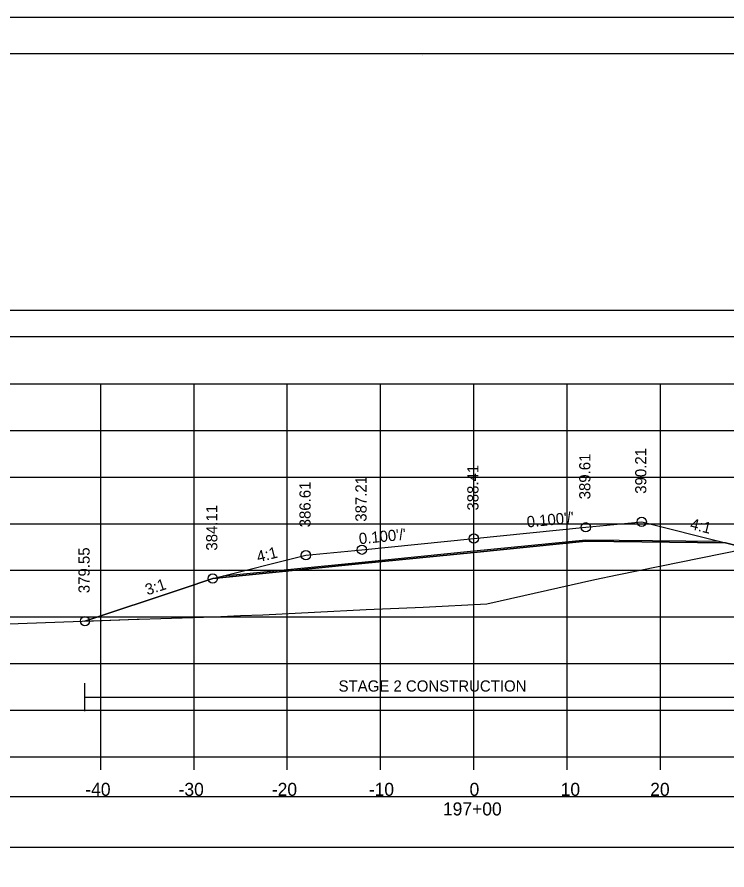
# Model space of a CAD drawing. Extents: x 1376273 to 1384221, y 378927 to 384592.
# Drawn here: x 1379708.3 to 1379784.5, y 381087 to 381178.5 of the extents above; entities that cross this region are included whole.
import ezdxf

# ---------------------------------------------------------------- set-up
doc = ezdxf.new("R2010")
doc.units = 0
for name, color, linetype in [('R_Alt Surface', 7, 'Continuous'), ('R_Axis', 7, 'Continuous'), ('R_Axis Annot', 7, 'Continuous'), ('R_Border', 7, 'Continuous'), ('R_Dimension', 7, 'Continuous'), ('R_Exist Surface', 7, 'Continuous'), ('R_Fin Surface', 7, 'Continuous'), ('R_Grid', 7, 'Continuous'), ('R_No Plot', 7, 'Continuous'), ('R_Xsect Elev', 7, 'Continuous'), ('R_Xsect Slope', 7, 'Continuous'), ('T_Detection Zones', 7, 'Continuous')]:
    doc.layers.add(name, color=color, linetype=linetype)

msp = doc.modelspace()

# ---------------------------------------------------------------- linework, layer by layer
at = {"layer": 'R_Alt Surface'}
msp.add_lwpolyline([(1379730.438, 381118.561), (1379745.327, 381120.05), (1379757.327, 381121.25), (1379769.327, 381122.45), (1379783.633, 381122.307)], dxfattribs=at)
at = {"layer": 'R_Axis'}
for p, q in [((1379607.327, 381099.17), (1379907.327, 381099.17)), ((1379717.327, 381097.77), (1379717.327, 381099.17)), ((1379727.327, 381097.77), (1379727.327, 381099.17)), ((1379737.327, 381097.77), (1379737.327, 381099.17)), ((1379747.327, 381097.77), (1379747.327, 381099.17)), ((1379757.327, 381097.77), (1379757.327, 381099.17)), ((1379767.327, 381097.77), (1379767.327, 381099.17)), ((1379777.327, 381097.77), (1379777.327, 381099.17))]:
    msp.add_line(p, q, dxfattribs=at)
at = {"layer": 'R_Axis Annot'}
for points in [[(1379606.489, 381144.243), (1379908.291, 381144.243), (1379908.291, 381147.06), (1379606.489, 381147.06)], [(1379606.494, 381089.461), (1379908.185, 381089.461), (1379908.185, 381094.872), (1379606.494, 381094.872)]]:
    msp.add_lwpolyline(points, close=True, dxfattribs=at)
at = {"layer": 'R_Border'}
for p, q in [((1379599.327, 381174.63), (1379915.507, 381174.63)), ((1379751.847, 381174.37), (1379751.847, 381174.37)), ((1379751.847, 381174.37), (1379751.847, 381174.37))]:
    msp.add_line(p, q, dxfattribs=at)
at = {"layer": 'R_Dimension'}
for p, q in [((1379715.633, 381104.058), (1379715.633, 381107.058)), ((1379715.633, 381105.558), (1379844.847, 381105.558))]:
    msp.add_line(p, q, dxfattribs=at)
at = {"layer": 'R_Exist Surface'}
msp.add_lwpolyline([(1379704.513, 381113.334), (1379721.238, 381113.912), (1379721.442, 381113.925), (1379723.764, 381113.997), (1379729.469, 381114.195), (1379732.316, 381114.309), (1379734.691, 381114.402), (1379745.773, 381114.975), (1379751.897, 381115.225), (1379758.735, 381115.574), (1379770.292, 381118.174), (1379772.701, 381118.671), (1379786.248, 381121.439)], dxfattribs=at)
at = {"layer": 'R_Fin Surface'}
msp.add_lwpolyline([(1379715.633, 381113.718), (1379726.058, 381117.193), (1379729.327, 381118.283), (1379739.327, 381120.783), (1379745.327, 381121.383), (1379757.327, 381122.583), (1379769.327, 381123.783), (1379775.327, 381124.383), (1379784.327, 381122.133), (1379785.327, 381121.883), (1379844.848, 381121.824)], dxfattribs=at)
at = {"layer": 'R_Grid'}
for p, q in [((1379607.327, 381139.17), (1379907.327, 381139.17)), ((1379717.327, 381099.17), (1379717.327, 381139.17)), ((1379727.327, 381099.17), (1379727.327, 381139.17)), ((1379737.327, 381099.17), (1379737.327, 381139.17)), ((1379747.327, 381099.17), (1379747.327, 381139.17)), ((1379757.327, 381099.17), (1379757.327, 381139.17)), ((1379767.327, 381099.17), (1379767.327, 381139.17)), ((1379777.327, 381099.17), (1379777.327, 381139.17)), ((1379607.327, 381134.17), (1379907.327, 381134.17)), ((1379607.327, 381129.17), (1379907.327, 381129.17)), ((1379607.327, 381124.17), (1379907.327, 381124.17)), ((1379607.327, 381119.17), (1379907.327, 381119.17)), ((1379607.327, 381114.17), (1379907.327, 381114.17)), ((1379607.327, 381109.17), (1379907.327, 381109.17)), ((1379607.327, 381104.17), (1379907.327, 381104.17)), ((1379607.327, 381099.17), (1379907.327, 381099.17))]:
    msp.add_line(p, q, dxfattribs=at)
at = {"layer": 'R_No Plot'}
msp.add_line((1379586.926, 381178.525), (1379920.26, 381178.525), dxfattribs=at)
for points in [[(1379586.92, 381178.525), (1379920.26, 381178.525), (1379920.26, 380965.187), (1379586.92, 380965.187)], [(1379833.247, 381174.63), (1379833.247, 381164.75), (1379868.979, 381164.75), (1379868.979, 381161.83), (1379892.179, 381161.83), (1379892.179, 381137.498), (1379915.507, 381137.498), (1379915.507, 380969.17), (1379599.327, 380969.17), (1379599.327, 381174.63)]]:
    msp.add_lwpolyline(points, close=True, dxfattribs=at)
msp.add_lwpolyline([(1379729.327, 381118.283), (1379745.327, 381119.883), (1379757.327, 381121.083), (1379769.327, 381122.283), (1379784.327, 381122.133)], dxfattribs=at)
for centre in [(1379775.327, 381124.383), (1379769.327, 381123.783), (1379757.327, 381122.583), (1379739.327, 381120.783), (1379745.327, 381121.383), (1379729.327, 381118.283), (1379715.633, 381113.718)]:
    msp.add_circle(centre, 0.5, dxfattribs=at)
at = {"layer": 'T_Detection Zones'}
msp.add_lwpolyline([(1379715.633, 381113.718), (1379721.238, 381113.912), (1379721.442, 381113.925), (1379723.764, 381113.997), (1379729.469, 381114.195), (1379732.316, 381114.309), (1379734.691, 381114.402), (1379745.773, 381114.975), (1379751.897, 381115.225), (1379758.735, 381115.574), (1379770.292, 381118.174), (1379772.701, 381118.671), (1379786.248, 381121.439), (1379788.423, 381121.88), (1379785.327, 381121.883), (1379784.327, 381122.133), (1379769.327, 381122.283), (1379757.327, 381121.083), (1379745.327, 381119.883), (1379729.327, 381118.283), (1379726.058, 381117.193)], close=True, dxfattribs=at)

# ---------------------------------------------------------------- texts
at = {"layer": 'R_Axis Annot'}
for s, p in [('-40', (1379715.668, 381094.97)), ('-30', (1379725.668, 381094.97)), ('-20', (1379735.668, 381094.97)), ('-10', (1379746.065, 381094.97)), ('0', (1379756.87, 381094.97)), ('10', (1379766.638, 381094.97)), ('20', (1379776.241, 381094.97)), ('197+00', (1379754.015, 381092.87))]:
    msp.add_text(s, height=1.4, dxfattribs=at).set_placement(p)
at = {"layer": 'R_Dimension'}
msp.add_text('STAGE 2 CONSTRUCTION', height=1.2, dxfattribs=at).set_placement((1379742.824, 381106.158))
at = {"layer": 'R_Xsect Elev'}
for s, p in [('390.21', (1379775.827, 381127.383)), ('389.61', (1379769.827, 381126.783)), ('388.41', (1379757.827, 381125.583)), ('386.61', (1379739.827, 381123.783)), ('387.21', (1379745.827, 381124.383)), ('384.11', (1379729.827, 381121.283)), ('379.55', (1379716.133, 381116.718))]:
    msp.add_text(s, height=1.2, rotation=90, dxfattribs=at).set_placement(p)
at = {"layer": 'R_Xsect Slope'}
for s, rotation, p in [("0.100'/'", 5.71058, (1379763.061, 381123.76)), ('4:1', 345.96376, (1379780.448, 381123.618)), ("0.100'/'", 5.71058, (1379745.061, 381121.96)), ('4:1', 14.03624, (1379734.206, 381120.018)), ('3:1', 18.43493, (1379722.322, 381116.475))]:
    msp.add_text(s, height=1.2, rotation=rotation, dxfattribs=at).set_placement(p)

doc.saveas('drawing.dxf')
